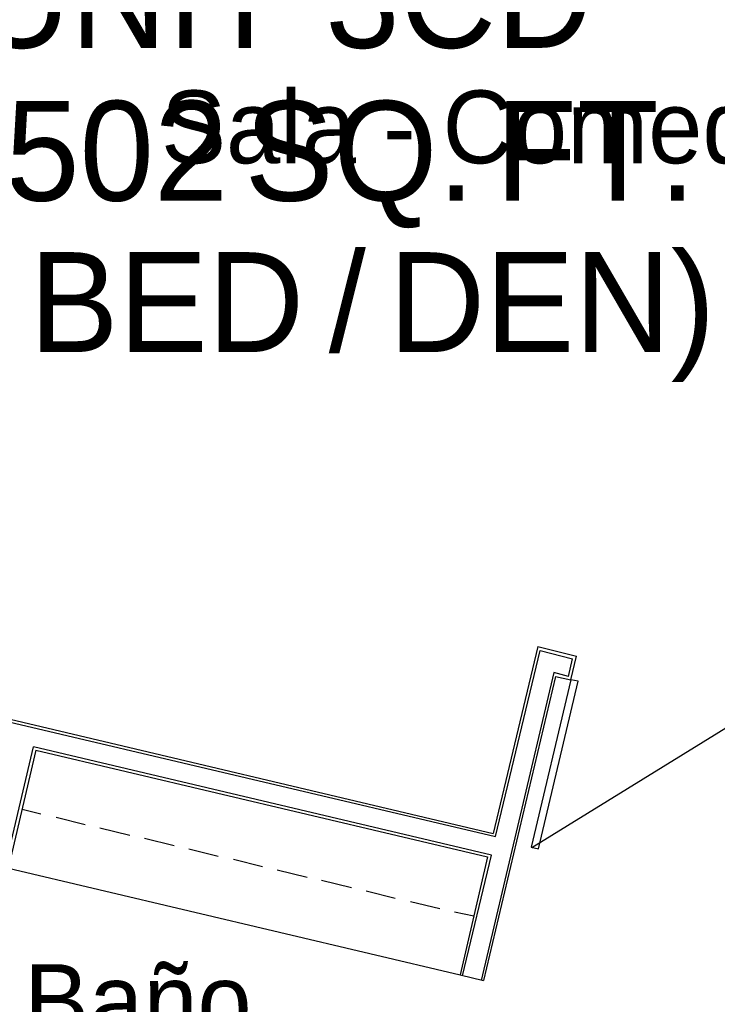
# Model space of a CAD drawing. Header units: feet. Extents: x -79 to 198, y -22 to 181.
# Tile 264 of 318: x 112 to 124, y 122 to 138. Entities that reach past the tile are written whole.
import ezdxf
from ezdxf.enums import TextEntityAlignment as Align

# ---------------------------------------------------------------- set-up
doc = ezdxf.new("R2010")
doc.units = ezdxf.units.FT
for name, color, linetype in [('A-LINEA', 7, 'CONTINUOUS'), ('A-NOMBRE-ESPACIO', 2, 'CONTINUOUS'), ('A-TEXTO-PDF', 3, 'CONTINUOUS')]:
    doc.layers.add(name, color=color, linetype=linetype)

msp = doc.modelspace()

# ---------------------------------------------------------------- linework, layer by layer
at = {"layer": 'A-LINEA'}
for p, q in [((100.04, 129.4178), (119.8533, 124.7244)), ((100.08, 129.3511), (119.8933, 124.6711)), ((120.5867, 127.8044), (119.8533, 124.7244)), ((119.8933, 124.6711), (120.6267, 127.7378)), ((120.5867, 127.8044), (121.2267, 127.6444)), ((120.6267, 127.7378), (121.16, 127.6044)), ((121.0933, 127.3111), (121.16, 127.6044)), ((121.1333, 127.2578), (121.2267, 127.6444)), ((120.8533, 127.3778), (119.6533, 122.2978)), ((120.88, 127.3111), (119.6933, 122.2978)), ((121.0933, 127.3111), (120.8533, 127.3778)), ((120.88, 127.3111), (121.1333, 127.2578)), ((120.4877, 124.4939), (123.8972, 126.5988)), ((111.7467, 123.8844), (112.28, 126.1511)), ((112.32, 126.0978), (111.7867, 123.8178)), ((119.8267, 124.3644), (112.28, 126.1511)), ((112.32, 126.0978), (119.76, 124.3378)), ((112.0933, 125.1244), (112.4, 125.0444)), ((112.6533, 124.9911), (113.1333, 124.8711)), ((113.3733, 124.8178), (113.8667, 124.6978)), ((114.1067, 124.6444), (114.6, 124.5244)), ((114.84, 124.4711), (115.32, 124.3511)), ((119.76, 124.3378), (119.3067, 122.3911)), ((119.3467, 122.3778), (119.8267, 124.3644)), ((111.8667, 124.1511), (119.3067, 122.3911)), ((115.5733, 124.2978), (116.0533, 124.1778)), ((116.2933, 124.1244), (116.7867, 124.0044)), ((117.0267, 123.9511), (117.52, 123.8311)), ((117.76, 123.7778), (118.24, 123.6578)), ((118.4933, 123.6044), (118.9733, 123.4844)), ((119.2133, 123.4311), (119.5333, 123.3644)), ((119.3067, 122.3911), (119.6933, 122.2978))]:
    msp.add_line(p, q, dxfattribs=at)
msp.add_lwpolyline([(121.1333, 127.2578), (120.48, 124.4978), (120.6, 124.4711), (121.2533, 127.2311), (121.1333, 127.2578)], dxfattribs=at)

# ---------------------------------------------------------------- texts
at = {"layer": 'A-NOMBRE-ESPACIO'}
for s, p in [('Sala - Comedor', (120, 135.7689)), ('Baño', (114, 121.3689))]:
    msp.add_text(s, height=1.2, dxfattribs=at).set_placement(p, align=Align.CENTER)
at = {"layer": 'A-TEXTO-PDF'}
for s, p in [("'3CD'", (119.2894, 137.6718)), ('UNIT', (113.8668, 137.6718)), ('1,502', (112.734, 135.1518)), ('SQ.', (117.6525, 135.1518)), ('FT.', (121.5402, 135.1518)), ('/', (117.4494, 132.6585)), ('DEN)', (120.8217, 132.6585)), ('BED', (114.4763, 132.6585))]:
    msp.add_text(s, height=1.646, dxfattribs=at).set_placement(p, align=Align.CENTER)

doc.saveas('drawing.dxf')
